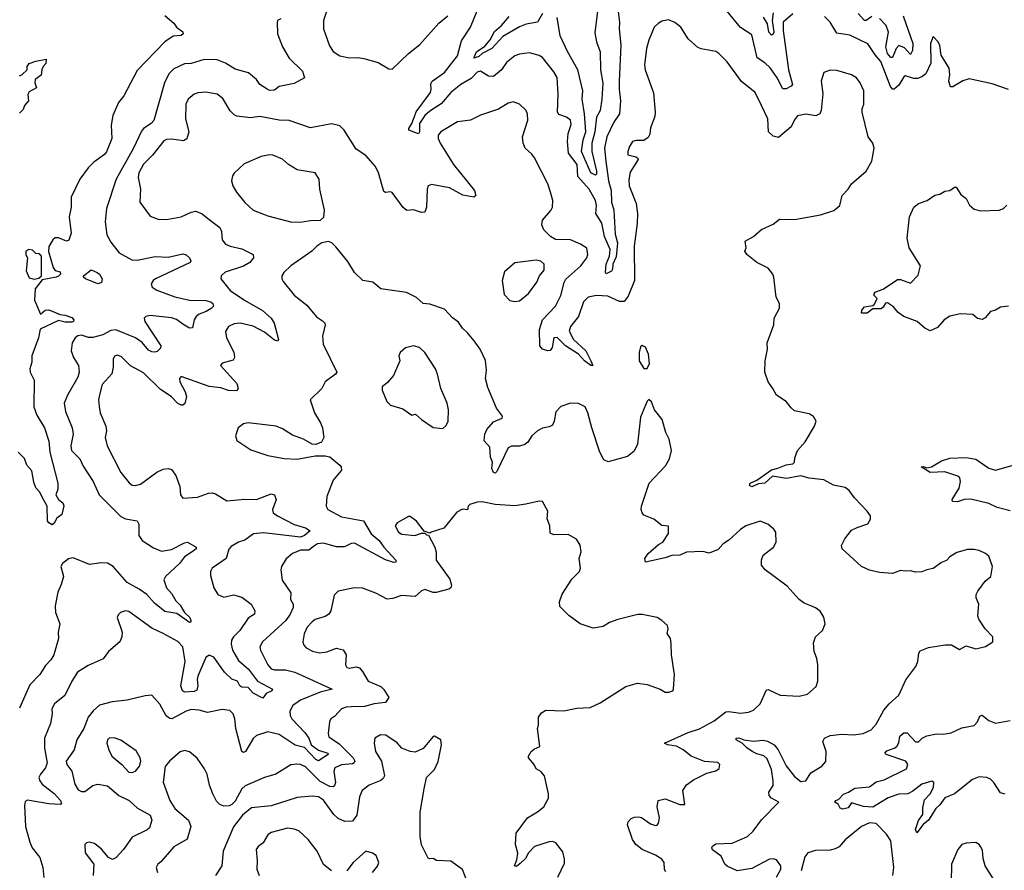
# Model space of a CAD drawing. Extents: x 2087054 to 2277909, y 548907 to 753496.
# Tile 329 of 444: x 2157287 to 2163309, y 704228 to 709431. Entities that reach past the tile are written whole.
import ezdxf

# ---------------------------------------------------------------- set-up
doc = ezdxf.new("R2010")
doc.units = 0

msp = doc.modelspace()

# ---------------------------------------------------------------- linework, layer by layer
at = {"layer": '0CON20XD'}
for points in [[(2159181.1, 709538.9), (2159144.7, 709425.3), (2159145.4, 709375), (2159181.7, 709271.7), (2159205, 709235.5), (2159245, 709210), (2159305, 709196.9), (2159355, 709198.6), (2159392.7, 709192.7), (2159479.5, 709169.5), (2159545, 709130), (2159565, 709127.5)], [(2160945.5, 709495), (2160956.2, 709415), (2160954, 709375), (2160962.8, 709275), (2160953.5, 709055), (2160952.9, 709005), (2160961.8, 708935), (2160956.2, 708855), (2160920, 708805), (2160878.1, 708715), (2160864.7, 708645), (2160872.5, 708565), (2160889, 708445), (2160904.2, 708385), (2160907, 708315), (2160920, 708265), (2160929.1, 708119.1), (2160944.3, 708065), (2160935, 707981.2), (2160914.1, 707935.9), (2160913.8, 707905), (2160906.8, 707893.2), (2160875, 707876), (2160869.4, 707885), (2160874.3, 707935), (2160895.3, 707984.7), (2160898.2, 708025), (2160863.9, 708105), (2160846.6, 708186.6), (2160811.1, 708245), (2160815.9, 708295), (2160808.9, 708325), (2160770.5, 708395), (2160701, 708471), (2160697.1, 708545), (2160643.1, 708615), (2160637.2, 708685), (2160641.5, 708735), (2160659.3, 708790.7), (2160656.7, 708816.7), (2160631.2, 708835), (2160585, 708850), (2160575.6, 708865), (2160580.8, 708975), (2160575, 709076.7), (2160555, 709112), (2160485, 709199.2), (2160465, 709212.5), (2160405, 709228.6), (2160345, 709220.8), (2160315, 709209.2), (2160265, 709168.1), (2160234.5, 709125), (2160185, 709083.8), (2160154.7, 709084.7), (2160105, 709115.7), (2160085, 709109.4), (2160049, 709071), (2159985, 709034.8), (2159924.2, 708985), (2159865, 708916.6), (2159795, 708872.2), (2159764.6, 708845.4), (2159733.4, 708795), (2159733.2, 708745), (2159727, 708733), (2159667.7, 708755), (2159666.6, 708765), (2159686.5, 708795), (2159701.4, 708838.6), (2159712.5, 708867.5), (2159799.6, 708985), (2159804.6, 709005), (2159802.1, 709037.9), (2159809.4, 709055), (2159885, 709107.7), (2159965, 709210.6), (2159988.7, 709301.3), (2160044.5, 709385.5), (2160084.5, 709485)], [(2160485, 709468.8), (2160454.8, 709415.2), (2160385, 709403.5), (2160345, 709387.3), (2160242.9, 709327.1), (2160174.1, 709255), (2160115.6, 709224.4), (2160095, 709204.8), (2160065, 709194.5), (2160081.2, 709235), (2160131.2, 709268.8), (2160165, 709306.7), (2160191.9, 709358.1), (2160234.6, 709395), (2160280.4, 709449.6)], [(2160824.2, 709515), (2160805, 709350), (2160815.4, 709295), (2160837.5, 709235), (2160840, 709125), (2160853.4, 709043.4), (2160848.5, 708945), (2160837.6, 708875), (2160815.2, 708834.8), (2160804.5, 708745), (2160785.5, 708675), (2160786.8, 708625), (2160815.2, 708505), (2160815.9, 708485), (2160809.4, 708480.6), (2160780, 708495), (2160723.1, 708625), (2160732.5, 708695), (2160749.2, 708745), (2160741.7, 708855), (2160727.3, 708945), (2160731.3, 708995), (2160701.4, 709125), (2160636.8, 709236.8), (2160592.8, 709332.8), (2160574.7, 709444.7)], [(2162015, 709466.5), (2161957.1, 709415), (2161956.7, 709365), (2161988.9, 709125), (2162012.9, 709035), (2162005.3, 709024.7), (2161975, 709008.9), (2161955, 709007.1), (2161919.7, 709075), (2161876.2, 709136.2), (2161845, 709166.9), (2161797.8, 709197.8), (2161765, 709338), (2161695, 709383.1), (2161613.1, 709485)], [(2161896.2, 709473.8), (2161889.8, 709425), (2161899.3, 709355), (2161895, 709343.2), (2161885, 709337.2), (2161869.5, 709355), (2161861.3, 709405), (2161837.3, 709447.3)], [(2162499.1, 709450.9), (2162465, 709426.5), (2162455, 709426.5), (2162415, 709469.1)], [(2158175.6, 709455.6), (2158229.7, 709409.7), (2158246.7, 709385), (2158285.9, 709355.9), (2158286.7, 709345), (2158275, 709334.3), (2158225, 709330), (2158174.4, 709295.6), (2158005, 709120.6), (2157924.7, 708965.3), (2157891.1, 708925), (2157856.5, 708845), (2157846.9, 708785), (2157850, 708705), (2157817.7, 708622.3), (2157805, 708605.6), (2157741.3, 708558.7), (2157706, 708524), (2157654.3, 708455), (2157602.5, 708345), (2157602.9, 708285), (2157590, 708225), (2157601.2, 708125), (2157588, 708082), (2157573, 708077), (2157525, 708096), (2157505, 708096), (2157488.8, 708085), (2157465.9, 708044.1), (2157463.6, 708013.6), (2157492.5, 707915), (2157505, 707897.5), (2157535, 707887.5), (2157536.7, 707875), (2157525, 707861.2), (2157510, 707855), (2157425, 707840), (2157380.8, 707785), (2157378, 707715), (2157415, 707630), (2157443.3, 707655), (2157465, 707656.2), (2157535, 707627.5), (2157565, 707624.4), (2157605, 707608.8), (2157618.5, 707595), (2157615.6, 707585), (2157605, 707581.1), (2157565, 707581.2), (2157525, 707590), (2157412.7, 707537.3), (2157402.9, 707485), (2157362.1, 707375), (2157360.5, 707335), (2157348.8, 707295), (2157351.8, 707275), (2157375.5, 707225), (2157372.9, 707062.9), (2157391.7, 707011.7), (2157439.1, 706935), (2157465, 706853.3), (2157470.8, 706785), (2157520.6, 706595), (2157520, 706560), (2157508.8, 706525), (2157523.8, 706495), (2157550.8, 706475), (2157556.6, 706456.6), (2157544.4, 706405), (2157515, 706380.8), (2157498.2, 706351.8), (2157485, 706341.2), (2157465, 706352.9), (2157456.9, 706365), (2157454.2, 706454.2), (2157425, 706510), (2157411.1, 706541.1), (2157385, 706568), (2157372.8, 706602.8), (2157361.2, 706671.2), (2157330, 706705), (2157315.9, 706745.9), (2157278, 706785)], [(2158884.3, 709435.7), (2158864.1, 709425.9), (2158861.2, 709415), (2158862.9, 709345), (2158894, 709265), (2158936.2, 709195), (2159016.2, 709115), (2159030, 709075), (2158965, 709040), (2158875, 709022), (2158845, 708999.2), (2158815, 708998.1), (2158800.8, 709005), (2158755.8, 709035), (2158735.7, 709065), (2158686.6, 709106.6), (2158605, 709129.1), (2158545, 709164.5), (2158495, 709184.5), (2158415, 709186.7), (2158335, 709163.8), (2158295, 709160.4), (2158228.9, 709131.1), (2158200.3, 709099.7), (2158172.7, 709045), (2158107.1, 708815), (2158091.4, 708795), (2158045, 708765.5), (2158031.3, 708748.7), (2157983.8, 708645), (2157877.9, 708455), (2157818.5, 708275), (2157810.4, 708195), (2157820, 708115), (2157845, 708069.2), (2157895, 708005.6), (2157972.1, 707962.1), (2158005, 707960.5), (2158115, 707982), (2158195, 707978.6), (2158285, 707998.1), (2158305, 707992.5), (2158325, 707974), (2158334.2, 707955), (2158329.2, 707945), (2158116.9, 707845), (2158103.1, 707835), (2158092.1, 707815), (2158097.8, 707795), (2158125, 707776.2), (2158235, 707735.3), (2158325, 707714.2), (2158425, 707712.5), (2158456, 707705), (2158469.4, 707695), (2158472.3, 707677.7), (2158458.8, 707665), (2158427.1, 707645), (2158385, 707630.4), (2158365.7, 707614.3), (2158354.7, 707595), (2158344.6, 707545.4), (2158325, 707544), (2158285, 707569.2), (2158246.8, 707596.8), (2158215, 707607.2), (2158085, 707620.7), (2158058.8, 707615), (2158047.5, 707605), (2158052.9, 707585), (2158150, 707435), (2158148.3, 707421.7), (2158128.3, 707401.7), (2158113.8, 707396.2), (2158095, 707398.1), (2158075, 707410), (2158035.6, 707455.6), (2157995, 707484.2), (2157875, 707532.9), (2157845, 707530.5), (2157795, 707503.7), (2157735, 707487.4), (2157707.6, 707487.6), (2157665, 707500.8), (2157642.9, 707497.1), (2157625.4, 707485), (2157608.2, 707455), (2157601.1, 707405), (2157615.5, 707365), (2157646.5, 707315), (2157650.9, 707275), (2157641.8, 707245), (2157578.9, 707135), (2157559.4, 707085), (2157566.9, 707035), (2157608.1, 706935), (2157614.3, 706895.7), (2157599.4, 706825), (2157604.4, 706795), (2157654.4, 706745), (2157675, 706700), (2157736.5, 706606.5), (2157772.5, 706525), (2157905, 706391.8), (2157935, 706378.2), (2158005.8, 706365), (2158015.5, 706345), (2158016.4, 706275), (2158035.6, 706245), (2158105, 706200), (2158155, 706180), (2158215, 706189.6), (2158295, 706231.4), (2158314.4, 706235.6), (2158367.1, 706205), (2158365.7, 706195), (2158341.9, 706175), (2158294.2, 706145.8), (2158264.4, 706105), (2158178, 706025), (2158169.2, 706005), (2158184.4, 705955), (2158218.1, 705918.1), (2158242.5, 705875), (2158269.4, 705849.4), (2158283.3, 705825), (2158294.5, 705804.5), (2158327.5, 705775), (2158334.2, 705755), (2158333.6, 705746.4), (2158325.7, 705744.3), (2158247.7, 705797.7), (2158175, 705810.8), (2158111.7, 705861.7), (2158064.4, 705914.4), (2158018, 705948), (2157945, 705988.4), (2157858.6, 706085), (2157825, 706105.6), (2157785, 706108.9), (2157715, 706097.3), (2157615, 706138.1), (2157586.4, 706133.6), (2157548.9, 706105), (2157538.2, 706085), (2157554.5, 706025.5), (2157541.4, 705975), (2157520.6, 705929.4), (2157504.6, 705845), (2157506.2, 705805), (2157531.8, 705735), (2157521.9, 705685), (2157524.4, 705645), (2157496.2, 705545), (2157477.7, 705515), (2157445, 705480), (2157409.4, 705425), (2157348.7, 705361.3), (2157285, 705220)], [(2161916.2, 704185), (2161941.6, 704235), (2161942.5, 704255), (2161915, 704290.9), (2161895, 704297.5), (2161874, 704296), (2161765, 704239.2), (2161675, 704224.5), (2161615, 704252.3), (2161600, 704265), (2161576.5, 704315), (2161525, 704353.3), (2161520.4, 704365), (2161524.8, 704375.2), (2161545, 704388.8), (2161645, 704393.8), (2161737.5, 704435), (2161773.7, 704466.3), (2161825, 704536), (2161930, 704645), (2161885, 704668.8), (2161870, 704685), (2161869.2, 704705), (2161894.5, 704745.5), (2161896.1, 704775), (2161884.7, 704845), (2161858.8, 704908.8), (2161837.7, 704927.7), (2161795, 704939.8), (2161767.6, 704955), (2161735, 704975.8), (2161705.5, 705005.5), (2161670, 705025), (2161670, 705035), (2161685, 705037.5), (2161715.4, 705025.4), (2161775, 705016.9), (2161834, 705024), (2161861.7, 705018.3), (2161900.9, 704995), (2161926.8, 704965), (2161975, 704866.5), (2162025, 704802.1), (2162065, 704771.1), (2162094.4, 704775.6), (2162125.3, 704824.7), (2162194, 704865), (2162217.6, 704892.4), (2162219.4, 704955), (2162200, 705015), (2162208.8, 705035), (2162245, 705052.2), (2162315, 705060), (2162386.6, 705056.6), (2162445, 705064.7), (2162495, 705087.3), (2162525, 705121.9), (2162572.8, 705207.2), (2162604.8, 705245.2), (2162665, 705298.8), (2162706.8, 705393.2), (2162768.8, 705475), (2162780, 705505), (2162786.2, 705555), (2162795, 705570), (2162845, 705590.8), (2162947.5, 705607.5), (2162985.8, 705605.8), (2163035, 705577.5), (2163075, 705600), (2163135, 705583.3), (2163195, 705597.5), (2163240, 705625), (2163240, 705655), (2163192.5, 705705), (2163153, 705763), (2163147.5, 705785), (2163152.5, 705855), (2163137.5, 705895), (2163137.5, 705915), (2163146.7, 705935), (2163193, 705997), (2163226.2, 706025), (2163236.2, 706085), (2163215, 706150), (2163195, 706166.2), (2163156.4, 706183.6), (2163125, 706190.8), (2163085, 706190), (2163018.3, 706171.7), (2162976.7, 706145), (2162955, 706123.3), (2162925, 706110), (2162875, 706073.3), (2162835, 706066.2), (2162805, 706053.3), (2162765, 706051.2), (2162735, 706060), (2162705, 706056.7), (2162675, 706062.5), (2162625, 706044), (2162545, 706050), (2162485, 706063.8), (2162435, 706086.7), (2162318, 706195), (2162314.3, 706215), (2162334.6, 706255.4), (2162375, 706308.8), (2162410, 706325), (2162473.9, 706346.1), (2162490, 706375), (2162490, 706395), (2162470, 706425), (2162392.5, 706505), (2162360.3, 706550.3), (2162335, 706569.2), (2162265, 706584.4), (2162205.5, 706615.5), (2162115, 706626.5), (2162065, 706639.6), (2161976.2, 706623.8), (2161890.8, 706639.2), (2161845, 706595.9), (2161805, 706591.5), (2161765, 706573.5), (2161750.9, 706580.9), (2161755, 706595.4), (2161796.1, 706613.9), (2161885, 706676.5), (2161925, 706686.5), (2161975, 706708.6), (2162016.2, 706715), (2162026.2, 706725), (2162028.3, 706751.7), (2162043.3, 706795), (2162090.7, 706849.3), (2162147.5, 706945), (2162157.5, 706975), (2162143, 707003), (2162115, 707020), (2162025, 707038.8), (2162005, 707056.7), (2161975, 707096), (2161915, 707133.8), (2161894, 707175), (2161864.2, 707215), (2161844.4, 707274.4), (2161847.5, 707345), (2161860, 707415), (2161858.8, 707455), (2161900, 707565), (2161900.8, 707605), (2161933.6, 707666.4), (2161933.3, 707695), (2161913.9, 707733.9), (2161900, 707855), (2161893.3, 707875), (2161865, 707910), (2161795.9, 707945.9), (2161733.6, 707993.6), (2161722.5, 708015), (2161730, 708035), (2161724, 708076), (2161775.8, 708104.2), (2161825, 708147.5), (2161895, 708180), (2161935, 708210), (2162025, 708208.8), (2162185, 708238), (2162266.1, 708263.9), (2162303.3, 708295), (2162316.7, 708355), (2162355, 708393.3), (2162375, 708426.2), (2162464, 708505), (2162498, 708565), (2162512.5, 708645), (2162505.7, 708675.7), (2162476, 708715), (2162438.8, 708865), (2162438.8, 708885), (2162450, 708915), (2162449.2, 708995), (2162426.9, 709045), (2162405, 709074.2), (2162375, 709092.9), (2162285, 709119.4), (2162245, 709122.9), (2162205, 709108.8), (2162189.2, 709055), (2162198.3, 708978.3), (2162188.6, 708875), (2162180, 708855), (2162156.4, 708843.6), (2162095, 708853.1), (2162045, 708842.5), (2162025, 708818), (2162005.3, 708774.7), (2161928.9, 708711.1), (2161895, 708718.2), (2161867.7, 708745), (2161863.2, 708825), (2161825, 708906.9), (2161785, 708985.7), (2161702.3, 709052.3), (2161615, 709174), (2161563.3, 709225), (2161545, 709236.2), (2161455, 709252), (2161435, 709261.2), (2161375, 709314), (2161331.4, 709385), (2161294.6, 709414.6), (2161255, 709429.5), (2161215, 709421.1), (2161191.5, 709408.5), (2161168.6, 709385), (2161134.4, 709305), (2161120.6, 709255), (2161109.2, 709155), (2161112.5, 709125), (2161162.7, 708982.7), (2161174.5, 708865), (2161172, 708838), (2161145, 708770), (2161140.3, 708729.7), (2161130.3, 708709.7), (2161105, 708692), (2161057.7, 708692.3), (2161035, 708686), (2161016, 708655), (2161006, 708624), (2161007.5, 708605), (2161055, 708591.2), (2161065.7, 708585.7), (2161070, 708575), (2161021.5, 708498.5), (2161011.9, 708451.9), (2161015.4, 708415.4), (2161057, 708307), (2161065.4, 708245), (2161064.5, 708185), (2161045.5, 708045), (2161048.2, 707835), (2161009.4, 707740.6), (2160983.7, 707706.3), (2160955, 707707.3), (2160885, 707740.4), (2160815, 707742.7), (2160765, 707732.7), (2160735, 707704.5), (2160705.2, 707614.8), (2160655.3, 707555), (2160647.8, 707525), (2160675, 707473.8), (2160750.2, 707405), (2160780.4, 707345), (2160793.3, 707315), (2160780, 707315), (2160740.9, 707345), (2160705.1, 707385.1), (2160625, 707435.2), (2160575, 707486.9), (2160555, 707484.2), (2160544.7, 707425), (2160532.3, 707407.7), (2160515, 707405.6), (2160485, 707414.4), (2160468.8, 707435), (2160466.6, 707535), (2160485.6, 707594.4), (2160565, 707677.8), (2160595.9, 707744.1), (2160616.7, 707823.3), (2160627.4, 707842.6), (2160719.4, 707925), (2160755.7, 707975), (2160762.5, 707995), (2160755, 708032.5), (2160717, 708057), (2160655, 708084.2), (2160565, 708086.5), (2160533.6, 708103.6), (2160491.9, 708145), (2160480.6, 708175), (2160485.6, 708205), (2160535.5, 708264.5), (2160545.8, 708285), (2160547.1, 708325), (2160534.2, 708375.8), (2160516.3, 708426.3), (2160435, 708586), (2160419.1, 708609.1), (2160379.4, 708645), (2160365.6, 708675), (2160363.3, 708715), (2160394, 708816), (2160392.9, 708852.9), (2160385.4, 708875), (2160345, 708914.5), (2160305, 708928.1), (2160275, 708920), (2160215, 708882.9), (2160105, 708845.8), (2160045, 708816.2), (2159965, 708805.7), (2159863.8, 708745), (2159845.8, 708725), (2159846.5, 708705), (2159858.7, 708675), (2159940.9, 708545), (2160068, 708385), (2160076.2, 708355), (2160065, 708346.2), (2159997.7, 708357.7), (2159915, 708402.2), (2159805, 708423.3), (2159786.1, 708413.9), (2159779.2, 708395), (2159775.5, 708284.5), (2159765.6, 708254.4), (2159745, 708252), (2159695, 708268), (2159655, 708263.8), (2159632.7, 708282.7), (2159565, 708373.8), (2159555, 708378.8), (2159525, 708374), (2159515, 708380), (2159482.2, 708495), (2159463.2, 708533.2), (2159405, 708600.8), (2159345, 708638), (2159272.2, 708755), (2159245, 708781.9), (2159195, 708794.5), (2159065, 708768.5), (2158935, 708814.4), (2158875, 708815.5), (2158755, 708839.4), (2158699.1, 708830.9)], [(2159565, 709127.5), (2159664.3, 709225), (2159735, 709278.2), (2159851.2, 709408.8), (2159905, 709454.5)], [(2163334.5, 709004.5), (2163235, 709038.6), (2163095, 709069.2), (2163055, 709057.1), (2162995, 709020.8), (2162980.8, 709020.8), (2162970, 709055), (2162976.5, 709095), (2162971.9, 709135), (2162923.4, 709213.4), (2162915, 709272.5), (2162905, 709296.2), (2162875, 709327.5), (2162856.9, 709285), (2162859.5, 709165), (2162829.4, 709100.6), (2162805, 709080.4), (2162778.9, 709071.1), (2162755, 709072), (2162705, 709087.5), (2162695, 709080.6), (2162665, 709030.9), (2162635, 709006.7), (2162625, 709005.7), (2162612.3, 709022.3), (2162554.3, 709175), (2162518.5, 709215), (2162473.8, 709283.8), (2162365, 709335.6), (2162285, 709348.6), (2162244.2, 709415), (2162209.5, 709449.5)], [(2162691, 709455), (2162750.2, 709285), (2162748.5, 709241.5), (2162735, 709218.1), (2162698.6, 709258.6), (2162665, 709273.1), (2162647.7, 709255), (2162625, 709199.1), (2162615, 709200.4), (2162595.2, 709225), (2162584.4, 709264.4), (2162601.2, 709355), (2162586.6, 709395), (2162545, 709438)], [(2157285, 709086.7), (2157302.5, 709095), (2157332.5, 709125), (2157332.5, 709145), (2157345, 709162.5), (2157385, 709177.5), (2157450, 709190), (2157447, 709163), (2157430, 709145), (2157423, 709127), (2157418.3, 709091.7), (2157382.5, 709065), (2157380, 709045), (2157390, 709015), (2157345, 708990), (2157337, 708973), (2157340, 708935), (2157316.7, 708905), (2157308.3, 708881.7), (2157285, 708860)], [(2158699.1, 708830.9), (2158615, 708840.8), (2158598.3, 708848.3), (2158573.7, 708873.7), (2158529.7, 708949.7), (2158494.7, 708974.7), (2158425, 708987.3), (2158376.7, 708983.3), (2158355, 708975.5), (2158316.7, 708945), (2158303.1, 708915), (2158302.1, 708825), (2158321.5, 708745), (2158308.9, 708701.1), (2158289.7, 708690.3), (2158215, 708700.8), (2158185, 708698.2), (2158169.4, 708690.6), (2158098.7, 708601.3), (2158045, 708546.1), (2158015.8, 708495), (2158012.4, 708465), (2158025.5, 708395), (2158021.9, 708315), (2158085, 708228), (2158135, 708210.8), (2158185, 708209.2), (2158275, 708225.8), (2158336.3, 708253.7), (2158365, 708259.4), (2158403.7, 708243.7), (2158445, 708208.6), (2158510.2, 708160.2), (2158520.5, 708135), (2158525.8, 708085), (2158545, 708058.6), (2158574.7, 708044.7), (2158645, 708029.6), (2158715.8, 707995), (2158717.8, 707975), (2158694.4, 707945), (2158655, 707923.2), (2158544.5, 707885.5), (2158520, 707865), (2158517.5, 707845), (2158574.7, 707774.7), (2158661.4, 707715), (2158771.7, 707651.7), (2158824.8, 707604.8), (2158844.3, 707574.3), (2158870, 707475), (2158866.5, 707463.5), (2158845, 707470.8), (2158785, 707519.4), (2158714.5, 707555.5), (2158635, 707573.9), (2158598.8, 707571.2), (2158564.2, 707555), (2158545.6, 707524.4), (2158552.9, 707485), (2158596.6, 707396.6), (2158601.1, 707365), (2158592.2, 707347.8), (2158525, 707328.8), (2158516.2, 707315), (2158614.4, 707205), (2158624, 707175), (2158615, 707160.8), (2158565, 707162.8), (2158518, 707178), (2158445, 707186.9), (2158275, 707247.3), (2158263.6, 707235), (2158266.2, 707215), (2158300, 707155), (2158307.3, 707125), (2158297.4, 707082.6), (2158285, 707072), (2158275, 707072.5), (2158255, 707082.9), (2158214.4, 707125), (2158148.5, 707168.5), (2158045, 707270.6), (2157965, 707312.5), (2157909.4, 707369.4), (2157885, 707379.4), (2157867.9, 707372.1), (2157859.2, 707355), (2157859.4, 707305), (2157850.8, 707265), (2157791.2, 707198.8), (2157774.7, 707135.3), (2157769.2, 707105), (2157772.3, 707065), (2157780, 707025), (2157814.6, 706945), (2157817.1, 706915), (2157810.5, 706875), (2157823.1, 706825), (2157905, 706661.9), (2157957.3, 706597.3), (2157975, 706584.4), (2157995, 706581.5), (2158025, 706589.6), (2158125, 706663.6), (2158165, 706681.1), (2158195.7, 706685.7), (2158215, 706678.8), (2158242.4, 706642.4), (2158267.1, 706575), (2158270, 706525), (2158285, 706503.8), (2158375, 706510), (2158442.5, 706535), (2158465, 706537.5), (2158485, 706531.4), (2158555, 706486.9), (2158665, 706497.1), (2158735, 706496.2), (2158825, 706530.6), (2158846, 706525), (2158855.7, 706494.3), (2158834.2, 706435), (2158838, 706415), (2158864.2, 706395), (2158965, 706342.3), (2159035, 706321.7), (2159064, 706305), (2159030, 706275), (2159005, 706266), (2158777.4, 706292.6), (2158718, 706285), (2158665, 706247.1), (2158625, 706234.6), (2158581.3, 706208.7), (2158567.2, 706192.8), (2158550.8, 706135), (2158464, 706075), (2158454, 706055), (2158455, 706030), (2158474, 705955), (2158498.8, 705915), (2158535, 705899.2), (2158595, 705912.5), (2158645, 705898.6), (2158702.5, 705855), (2158725.8, 705815), (2158723.8, 705795), (2158685, 705770), (2158634.4, 705695), (2158594.2, 705655.8), (2158583.4, 705635), (2158580.1, 705610.1), (2158589.4, 705575), (2158625, 705511.2), (2158687.3, 705457.3), (2158740.9, 705385), (2158833.3, 705335), (2158830, 705325), (2158795, 705310), (2158775, 705280), (2158715, 705310.5), (2158685, 705345.6), (2158645, 705347.1), (2158634.4, 705355), (2158620, 705385), (2158585, 705396.1), (2158540, 705440), (2158475, 705530.4), (2158445, 705544.6), (2158425, 705530), (2158375.8, 705415), (2158371.9, 705395), (2158376.3, 705355), (2158369.7, 705330.3), (2158355, 705320.6), (2158295, 705317.6), (2158282.7, 705325), (2158272.1, 705355), (2158299.4, 705505), (2158284.4, 705594.4), (2158255, 705627.5), (2158165, 705676.9), (2158095, 705709.4), (2157955, 705811.4), (2157935, 705815.6), (2157904.5, 705805.5), (2157889.5, 705790.5), (2157884, 705775), (2157914.1, 705684.1), (2157912, 705655), (2157898.8, 705625), (2157831.2, 705565), (2157797.9, 705522.1), (2157705, 705480.6), (2157641.1, 705438.9), (2157606, 705384), (2157563.2, 705296.8), (2157499.2, 705245), (2157484.2, 705215), (2157485.6, 705185), (2157475.6, 705125), (2157438.9, 705035), (2157438.2, 704975), (2157455.9, 704884.1), (2157445.5, 704855), (2157413.7, 704816.3), (2157404.4, 704795), (2157409.4, 704775), (2157424.4, 704755), (2157497.7, 704697.7), (2157536, 704655), (2157542.5, 704635), (2157535, 704630), (2157465, 704634), (2157335, 704656.9), (2157320.9, 704649.1), (2157315.6, 704625), (2157323.3, 704495), (2157348.8, 704398.8), (2157363.6, 704365), (2157410, 704305), (2157428.4, 704245), (2157434.1, 704184.1)], [(2158951.7, 708191.7), (2159015, 708194), (2159065, 708203.3), (2159126.4, 708203.6), (2159147, 708223), (2159151.2, 708265), (2159122.5, 708395), (2159119.2, 708455), (2159095, 708493.8), (2158985, 708511.9), (2158932, 708545), (2158895, 708577.5), (2158835, 708601.9), (2158815, 708603.3), (2158765, 708593.1), (2158660.9, 708549.1), (2158598.3, 708491.7), (2158588, 708475), (2158582.5, 708445), (2158590, 708415), (2158614, 708375), (2158663.6, 708313.6), (2158715, 708266), (2158805, 708230.8), (2158951.7, 708191.7)], [(2163335, 707677.5), (2163285, 707672.5), (2163255.9, 707654.1), (2163223.9, 707646.1), (2163193, 707607), (2163173.6, 707596.4), (2163145, 707604), (2163116.7, 707626.7), (2163041.7, 707631.7), (2162975, 707616.4), (2162941.5, 707595), (2162901.4, 707548.6), (2162855, 707528), (2162823.8, 707543.8), (2162776, 707585), (2162694.3, 707614.3), (2162660, 707640), (2162630.8, 707675), (2162595, 707699.4), (2162582.8, 707697.2), (2162568.2, 707671.8), (2162555, 707662.2), (2162505, 707661.2), (2162471.2, 707635), (2162436.1, 707636.1), (2162438.6, 707655), (2162455, 707674.3), (2162505, 707682.5), (2162515, 707690), (2162532.5, 707725), (2162511.2, 707745), (2162516.7, 707765), (2162568.3, 707781.7), (2162655, 707842), (2162675, 707842.5), (2162735, 707820), (2162782, 707868), (2162796, 707925), (2162728, 708035), (2162715.7, 708095), (2162728.8, 708225), (2162755.9, 708284.1), (2162785, 708306.7), (2162837.5, 708325), (2162885, 708356.7), (2162915, 708363.8), (2162945, 708382), (2162975, 708386), (2163005, 708406.7), (2163015, 708406.7), (2163042.3, 708362.3), (2163075, 708337.5), (2163095.9, 708295.9), (2163125, 708271.4), (2163165, 708261.9), (2163277.5, 708265), (2163305, 708276), (2163325, 708296.7)], [(2161238.9, 704218.9), (2161231.8, 704231.8), (2161228, 704275), (2161214.5, 704295), (2161175, 704319.7), (2161094.8, 704354.8), (2161054.6, 704385), (2161036.1, 704415), (2161004.4, 704505), (2161009.2, 704525), (2161026.5, 704543.5), (2161047.3, 704552.7), (2161074.6, 704554.6), (2161091.1, 704551.1), (2161145, 704512.5), (2161175, 704501.2), (2161185, 704503.3), (2161194.1, 704515.9), (2161201.2, 704548.8), (2161186.2, 704615), (2161192.5, 704655), (2161235, 704664), (2161325, 704630), (2161355, 704630), (2161343.8, 704715), (2161365, 704750), (2161408.9, 704781.1), (2161489.1, 704820.9), (2161545, 704836.2), (2161565, 704850), (2161570, 704875), (2161557.3, 704887.3), (2161475, 704893.8), (2161393.3, 704925), (2161345, 704964.5), (2161305, 704987.8), (2161250, 704995), (2161230, 705005), (2161375, 705070), (2161445, 705093.1), (2161535, 705141.9), (2161605, 705196.9), (2161625, 705199.4), (2161695, 705188.6), (2161744.3, 705195.7), (2161775, 705207.5), (2161816.2, 705245), (2161855, 705332.5), (2161865, 705333.3), (2161939.1, 705299.1), (2162055, 705292.5), (2162105, 705304), (2162158.8, 705351.2), (2162168, 705385), (2162168, 705485), (2162162.3, 705522.3), (2162146.2, 705565), (2162141.7, 705618.3), (2162153.9, 705656.1), (2162197.5, 705695), (2162213.8, 705735), (2162205.8, 705775.8), (2162183, 705813), (2162155, 705834), (2162125.6, 705845.6), (2162085, 705862), (2162054.5, 705884.5), (2161982, 705965), (2161846.7, 706065), (2161823.3, 706095), (2161823.9, 706126.1), (2161833.3, 706155), (2161896.7, 706205), (2161913.8, 706235), (2161911.2, 706295), (2161900, 706315), (2161862.5, 706345), (2161815, 706363.3), (2161727.5, 706335), (2161695, 706313.3), (2161625, 706246.7), (2161590, 706225), (2161559.3, 706190.7), (2161505, 706167.5), (2161465, 706177.5), (2161365, 706173.3), (2161324, 706156), (2161275, 706152.5), (2161235, 706138), (2161115, 706113.3), (2161110, 706135), (2161130, 706165), (2161195, 706220), (2161221.2, 706235), (2161255, 706287.5), (2161255, 706332.5), (2161215, 706336.7), (2161166.1, 706376.1), (2161105, 706400), (2161093.3, 706415), (2161088.8, 706435), (2161090, 706455), (2161136.7, 706595), (2161237.3, 706702.7), (2161261.2, 706745), (2161273.6, 706796.4), (2161260, 706865), (2161240, 706905), (2161216.2, 706985), (2161170, 707045), (2161152.3, 707092.3), (2161135, 707107.5), (2161125, 707097.5), (2161085, 707000), (2161065.7, 706835), (2161045, 706791.2), (2161005, 706758), (2160886.4, 706726.4), (2160859.2, 706739.2), (2160835.7, 706785.7), (2160785.5, 706935), (2160762.9, 707025), (2160745, 707062), (2160705, 707082.5), (2160655, 707085.6), (2160596.2, 707065), (2160567, 707033), (2160556.7, 706975), (2160545, 706950.8), (2160525, 706939.4), (2160485, 706931.9), (2160454.2, 706915), (2160419.2, 706885), (2160394.4, 706845.6), (2160377.5, 706832.5), (2160345, 706821.8), (2160295, 706821.5), (2160275, 706812.2), (2160205, 706668.1), (2160195, 706657.5), (2160185, 706661.2), (2160174.8, 706684.8), (2160177.9, 706725), (2160166.9, 706755), (2160162.1, 706815), (2160128.1, 706855), (2160132.5, 706895), (2160144.3, 706925), (2160185, 706970), (2160237, 706993), (2160240, 707005), (2160204.1, 707054.1), (2160150.3, 707180.3), (2160136.2, 707235), (2160142, 707285), (2160135.9, 707345.9), (2160103.3, 707415), (2160065.8, 707465.8), (2160025.9, 707515.9), (2159995, 707543.3), (2159971.4, 707581.4), (2159935, 707606.2), (2159885, 707659.2), (2159795, 707690), (2159755, 707694), (2159715, 707730.8), (2159652.1, 707762.1), (2159495, 707783.8), (2159446.7, 707825), (2159385.6, 707835.6), (2159335.7, 707885), (2159295, 707952), (2159221.2, 708041.2), (2159196.1, 708066.1), (2159175, 708073.3), (2159135, 708066.2), (2159105, 708046), (2159074, 708015), (2158945, 707925.8), (2158902, 707885), (2158891.2, 707865), (2158891.2, 707845), (2158898.8, 707828.8), (2158965.4, 707745.4), (2159044.2, 707685), (2159102.8, 707612.8), (2159139.1, 707589.1), (2159154.2, 707575), (2159155.6, 707565), (2159138.6, 707495), (2159144, 707445), (2159226.2, 707275), (2159218.3, 707261.7), (2159155.8, 707215), (2159135, 707174), (2159063.3, 707105), (2159090, 707025), (2159127.5, 706965), (2159138.8, 706935), (2159147.5, 706875), (2159133, 706847), (2159098.3, 706831.7), (2159075, 706833.3), (2159023.3, 706865), (2158955, 706889.2), (2158895, 706928.6), (2158855, 706944.2), (2158685, 706964), (2158655, 706958.8), (2158623.3, 706935), (2158606.7, 706885), (2158616.1, 706856.1), (2158700.5, 706800.5), (2158805, 706764), (2158905, 706747.5), (2158985, 706743.1), (2159093.9, 706763.9), (2159155, 706762), (2159185, 706756), (2159245.7, 706705.7), (2159253.8, 706695), (2159256, 706675), (2159204, 706615), (2159165.8, 706514.2), (2159161.2, 706455), (2159171.2, 706435), (2159255, 706389.2), (2159389.4, 706365), (2159435.9, 706285), (2159485, 706244.7), (2159513.8, 706203.8), (2159588.2, 706125), (2159588.1, 706111.9), (2159575, 706110), (2159525, 706125.9), (2159335, 706229.1), (2159315, 706227.1), (2159273.5, 706206.5), (2159225, 706206.9), (2159145, 706229.1), (2159108.8, 706225), (2159085, 706209.2), (2159055, 706186.4), (2159003.7, 706186.3), (2158955, 706165.8), (2158917.2, 706132.8), (2158888, 706085), (2158884, 706065), (2158891.7, 706001.7), (2158945.4, 705925.4), (2158943.5, 705885), (2158959.4, 705855), (2158959.1, 705835), (2158942.3, 705795), (2158914, 705756), (2158772.9, 705625), (2158755.6, 705595), (2158759.4, 705575), (2158805, 705484), (2158825, 705460), (2158845, 705453.9), (2158913.6, 705453.6), (2158969.5, 705439.5), (2159198.8, 705335), (2159125, 705318.2), (2159005, 705268.1), (2158957.9, 705235), (2158940.3, 705200.3), (2158942, 705175), (2158951.6, 705155), (2159031.3, 705071.3), (2159054.8, 705035), (2159070.6, 704995), (2159115, 704961.9), (2159171.9, 704945), (2159172.9, 704935), (2159115, 704898.1), (2159098.8, 704905), (2159028.9, 704978.9), (2158972.5, 704992.5), (2158875, 705058.5), (2158805, 705075.6), (2158735, 705052), (2158715, 705034), (2158667.5, 704955), (2158655, 704948.8), (2158645, 704953.3), (2158609.7, 705095), (2158602.5, 705155), (2158591.8, 705185), (2158573.3, 705205), (2158525, 705210.4), (2158435, 705191.9), (2158385, 705206.6), (2158335, 705212), (2158305, 705202), (2158217.5, 705155), (2158205, 705155.6), (2158182.6, 705172.6), (2158145, 705244), (2158095, 705298), (2158055, 705295.6), (2157945, 705267.5), (2157852.4, 705257.6), (2157775, 705236.9), (2157737.2, 705202.8), (2157706, 705164), (2157680.4, 705095), (2157637.3, 705025), (2157620.6, 704965), (2157571.5, 704895), (2157575.6, 704875), (2157605.6, 704835), (2157624.1, 704755), (2157645, 704719.6), (2157665, 704709.7), (2157685, 704710.3), (2157735, 704746.2), (2157764.5, 704754.5), (2157824, 704745), (2157894, 704685), (2157956.2, 704655), (2158007.8, 704607.8), (2158084.2, 704565), (2158095.6, 704535), (2158081.7, 704488.3), (2158066, 704475), (2157975, 704430.6), (2157921.4, 704355), (2157875, 704304.2), (2157855.5, 704294.5), (2157830.8, 704305), (2157787.6, 704357.6), (2157745, 704390.8), (2157711.2, 704398.8), (2157695, 704396.2), (2157686.2, 704385), (2157686.9, 704335), (2157740, 704265), (2157737.5, 704195)], [(2157375, 707843.3), (2157405, 707850), (2157420, 707865), (2157420, 707985), (2157408.3, 707998.3), (2157385, 708000), (2157365, 708020), (2157343.9, 708026.1), (2157324.4, 708015), (2157325, 707992.5), (2157334, 707975), (2157327.1, 707895), (2157345, 707852), (2157375, 707843.3)], [(2160315, 707706), (2160345, 707710.8), (2160400, 707755), (2160449.5, 707825), (2160466.8, 707863.2), (2160495, 707898), (2160495.5, 707935), (2160475, 707954.5), (2160445, 707959.2), (2160315.5, 707944.5), (2160252.1, 707887.9), (2160237.1, 707835), (2160250.7, 707750.7), (2160285, 707714), (2160315, 707706)], [(2157765, 707814.2), (2157690, 707845), (2157676.7, 707855), (2157677.5, 707865), (2157725, 707900), (2157761.2, 707885), (2157775.8, 707875), (2157790.8, 707845), (2157786.9, 707823.1), (2157765, 707814.2)], [(2159875, 706930), (2159895, 706947.5), (2159908, 706975), (2159909.2, 707045), (2159902, 707085), (2159862.9, 707175), (2159843.4, 707263.4), (2159830, 707295), (2159766, 707395), (2159733.3, 707425), (2159695, 707435.7), (2159647, 707423), (2159613.3, 707395), (2159606.7, 707375), (2159611.2, 707345), (2159572.5, 707255), (2159537.7, 707212.3), (2159503.3, 707185), (2159503.6, 707163.6), (2159533.3, 707095), (2159555, 707073.8), (2159629.5, 707049.5), (2159685, 707012.5), (2159707, 707017), (2159744.2, 706984.2), (2159815, 706936.7), (2159875, 706930)], [(2161125, 707297.5), (2161138.3, 707328.3), (2161133.8, 707385), (2161115, 707427.5), (2161095, 707437.5), (2161085, 707430), (2161076.2, 707395), (2161076.2, 707345), (2161105, 707297.5), (2161125, 707297.5)], [(2163345, 706427.5), (2163265, 706446.7), (2163215, 706470.5), (2163105, 706497.9), (2163064.6, 706495.4), (2163022.4, 706482.4), (2162993, 706483), (2162990, 706495), (2163032.9, 706565), (2163042, 706605), (2163037.7, 706627.7), (2163025, 706638), (2162945, 706665.6), (2162855, 706660.8), (2162800, 706695), (2162815, 706698), (2162835, 706690), (2162863.5, 706696.5), (2162925, 706731.9), (2162975, 706748.1), (2163075, 706752.2), (2163135, 706743.3), (2163215, 706687.1), (2163255, 706676), (2163415, 706719.4)], [(2160578.8, 704185), (2160618.3, 704271.7), (2160619.5, 704295), (2160609.8, 704339.8), (2160566.2, 704395), (2160545, 704403.8), (2160525, 704402.5), (2160435, 704372.5), (2160398.1, 704335), (2160379.8, 704300.2), (2160348.3, 704268.3), (2160325, 704251.2), (2160313.8, 704255), (2160327.6, 704292.4), (2160333.4, 704333.4), (2160320, 704385), (2160324.4, 704455), (2160392.1, 704547.9), (2160455, 704584.5), (2160492, 704615), (2160520.7, 704669.3), (2160521.2, 704695), (2160496.7, 704805), (2160475, 704832.5), (2160445, 704847.5), (2160433.3, 704875), (2160398.8, 704915), (2160398.8, 704925), (2160416.2, 704955), (2160435, 704971.2), (2160467.5, 704985), (2160453.3, 705095), (2160460, 705115), (2160461.2, 705165), (2160478.3, 705191.7), (2160505, 705206.7), (2160615, 705204), (2160695, 705220), (2160777, 705223), (2160838.3, 705251.7), (2160995, 705352.5), (2161065, 705373.3), (2161125, 705364), (2161205, 705336), (2161235, 705317.5), (2161257.7, 705317.7), (2161282.5, 705325), (2161286.7, 705335), (2161291.2, 705425), (2161273.6, 705546.4), (2161272.5, 705615), (2161266.7, 705645), (2161246.4, 705676.4), (2161253.3, 705705), (2161250, 705725), (2161215, 705756.2), (2161185, 705773.8), (2161095, 705792.9), (2161067, 705793), (2160945, 705761.4), (2160895, 705742.9), (2160855, 705718), (2160795, 705709.2), (2160715, 705736), (2160645, 705786.2), (2160591.7, 705841.7), (2160589.3, 705870.7), (2160605, 705917.5), (2160665, 706007.5), (2160710, 706055), (2160716.2, 706075), (2160708.8, 706135), (2160721.2, 706175), (2160715.9, 706215.9), (2160693, 706253), (2160641.7, 706281.7), (2160555, 706280), (2160530.7, 706290.7), (2160530, 706335), (2160513, 706377), (2160517.5, 706425), (2160485, 706483.3), (2160465, 706486), (2160382.5, 706467.5), (2160316.4, 706456.4), (2160195, 706465.8), (2160115, 706481.2), (2160085, 706480), (2160040, 706465), (2160030, 706455), (2160025, 706432.5), (2159995, 706437.5), (2159960.7, 706419.3), (2159880.5, 706319.5), (2159803, 706297), (2159795, 706290), (2159761.7, 706301.7), (2159715, 706362.5), (2159675, 706392.5), (2159665, 706392.5), (2159596.4, 706353.6), (2159584, 706335), (2159604, 706295), (2159623.4, 706283.4), (2159703.6, 706276.4), (2159745, 706290), (2159765, 706290), (2159775, 706280), (2159788.3, 706278.3), (2159826.7, 706205), (2159833.6, 706173.6), (2159833.8, 706125), (2159918.7, 706008.7), (2159928.3, 705971.7), (2159923.6, 705956.4), (2159911.7, 705948.3), (2159835, 705926.9), (2159815, 705926.9), (2159765, 705945.7), (2159745, 705937.5), (2159705, 705902.5), (2159621.7, 705908.3), (2159569.5, 705890.5), (2159535, 705885.6), (2159465, 705923.3), (2159383.6, 705953.6), (2159335, 705954.5), (2159235.6, 705934.4), (2159209.7, 705910.3), (2159190.6, 705815), (2159178.6, 705795), (2159155, 705779.1), (2159095, 705760.8), (2159075, 705748.2), (2159045.5, 705715), (2159027.7, 705675), (2159018.5, 705625), (2159024.6, 705604.6), (2159039.4, 705589.4), (2159078.5, 705568.5), (2159121.7, 705558.3), (2159166.2, 705563.8), (2159225, 705585.7), (2159265, 705575.8), (2159284.2, 705545), (2159280.6, 705485), (2159288.1, 705468.1), (2159305, 705463.5), (2159345, 705472.2), (2159365, 705465.7), (2159384.6, 705444.6), (2159418.6, 705385), (2159495, 705351.1), (2159515, 705334.2), (2159544.3, 705285), (2159525, 705253.5), (2159455, 705246.6), (2159395, 705230.2), (2159315, 705227.5), (2159284, 705226), (2159255, 705214.4), (2159215, 705171.4), (2159190.8, 705155), (2159181.1, 705135), (2159174.4, 705065), (2159178.1, 705045), (2159240.4, 705000.4), (2159326.2, 704916.2), (2159336.9, 704895), (2159333.8, 704885), (2159322.1, 704877.9), (2159255, 704873.5), (2159214.6, 704855), (2159208.3, 704831.7), (2159218, 704765), (2159215, 704750), (2159205, 704738.8), (2159185, 704740.2), (2159125, 704771.7), (2159035, 704861.2), (2159005, 704875.4), (2158983, 704877), (2158945, 704873.1), (2158853.9, 704816.1), (2158784.6, 704795.4), (2158665.8, 704744.2), (2158644.8, 704725.2), (2158605, 704650.9), (2158585, 704630.8), (2158567.4, 704622.6), (2158535, 704620.4), (2158510.8, 704630.8), (2158491.3, 704651.3), (2158468.9, 704695), (2158448.1, 704748.1), (2158433.1, 704815), (2158417.8, 704847.8), (2158373.5, 704913.5), (2158325, 704952.5), (2158295, 704960.5), (2158268.3, 704951.7), (2158204, 704895), (2158177.3, 704862.7), (2158164.2, 704765.8), (2158205.4, 704655), (2158235, 704605.6), (2158320, 704535), (2158334.4, 704495), (2158312.2, 704417.8), (2158228.9, 704371.1), (2158150.7, 704279.3), (2158132, 704265), (2158122, 704245), (2158130.8, 704215)], [(2163315, 704694), (2163285, 704702), (2163245.5, 704765), (2163225, 704785.5), (2163203.3, 704795), (2163155, 704800), (2163115, 704783.1), (2163005, 704695.5), (2162945, 704671.4), (2162915, 704627.5), (2162890, 704605), (2162845.3, 704534.7), (2162812.7, 704507.3), (2162775, 704456.2), (2162765, 704477.5), (2162785, 704532), (2162811.1, 704568.9), (2162811.2, 704608.8), (2162820.6, 704659.4), (2162856.2, 704695), (2162876.9, 704735), (2162878.5, 704765), (2162865, 704772.3), (2162805, 704754.8), (2162749.3, 704710.7), (2162718.1, 704695), (2162665, 704694.1), (2162598.7, 704671.3), (2162505, 704614.8), (2162447.6, 704617.6), (2162375, 704640), (2162355, 704610), (2162321.7, 704601.7), (2162305, 704607.5), (2162293, 704633), (2162272.5, 704645), (2162277.5, 704655), (2162295, 704660), (2162325, 704694.3), (2162355.4, 704704.6), (2162395, 704730.8), (2162485, 704738.5), (2162525, 704768), (2162575, 704780), (2162711.7, 704848.3), (2162718.6, 704875), (2162706, 704895), (2162586, 704935), (2162577.5, 704945), (2162590.6, 704959.4), (2162636.2, 704973.8), (2162652, 704985), (2162665, 705007.5), (2162670.9, 705049.1), (2162695, 705069.2), (2162715, 705068.6), (2162765, 705014.2), (2162785, 705014.2), (2162806.2, 705035), (2162835, 705050.6), (2162895, 705062.5), (2162935, 705060), (2162985, 705069.4), (2163050, 705100), (2163125, 705113.1), (2163144.3, 705135), (2163160, 705170), (2163174, 705176), (2163215, 705144.3), (2163255, 705127.1), (2163345, 705144.4)], [(2157975, 704825.7), (2157995, 704834.2), (2158020, 704865), (2158028, 704895), (2158023.8, 704915), (2157999.4, 704959.4), (2157905, 705023.3), (2157865, 705036.9), (2157834.4, 705035.6), (2157824.5, 705025.5), (2157820.9, 705005), (2157831.5, 704965), (2157851.5, 704925), (2157911.5, 704875), (2157955, 704828.6), (2157975, 704825.7)], [(2160053.1, 704085), (2159995, 704233.3), (2159925, 704283.3), (2159837, 704287), (2159815, 704300), (2159795, 704297.5), (2159785, 704302.5), (2159745, 704382.5), (2159736, 704435), (2159737.3, 704582.7), (2159760, 704725), (2159776, 704795), (2159823.3, 704845), (2159847.3, 704892.7), (2159866.2, 704995), (2159862.5, 705025), (2159825, 705047.5), (2159815, 705046.7), (2159755, 704973.3), (2159705, 704951.2), (2159675, 704954), (2159625, 704974.2), (2159595, 705008), (2159527.5, 705055), (2159494.3, 705055.7), (2159460, 705035), (2159454.2, 705005.8), (2159462.5, 704955), (2159499.2, 704895), (2159518.1, 704805), (2159510.5, 704789.5), (2159495, 704777.5), (2159425, 704748.6), (2159382.5, 704715), (2159365, 704677.5), (2159349.6, 704565), (2159322.7, 704527.3), (2159275, 704526.3), (2159234.3, 704544.3), (2159208.5, 704568.5), (2159145, 704656.9), (2159115, 704676.1), (2159075, 704680.8), (2158985, 704672.7), (2158825, 704622), (2158705, 704608.9), (2158648.9, 704565), (2158595, 704494.4), (2158530.6, 704345), (2158524.4, 704255.6), (2158484, 704195)], [(2159195, 704224.2), (2159145, 704264), (2159106.2, 704345), (2159051.4, 704415), (2158995, 704468.6), (2158965, 704480), (2158924.4, 704484.4), (2158825, 704459.4), (2158804, 704445), (2158776, 704395), (2158745.8, 704374.2), (2158732.7, 704355), (2158740.5, 704285), (2158737.3, 704235), (2158752.5, 704195)], [(2162627.3, 704195), (2162632.9, 704245), (2162615, 704407.5), (2162588.8, 704448.8), (2162525, 704513.3), (2162485, 704518.6), (2162436, 704495), (2162335, 704413.3), (2162298.2, 704371.8), (2162275, 704358.1), (2162245, 704350), (2162155, 704349.2), (2162108, 704335), (2162089.4, 704310.6), (2162066, 704225)], [(2159444.2, 704215), (2159476.3, 704253.7), (2159482.9, 704275), (2159467.3, 704317.3), (2159445, 704332), (2159405, 704344), (2159327.5, 704275), (2159288, 704225)], [(2163275, 704122.5), (2163192.9, 704255), (2163179.1, 704299.1), (2163175, 704350), (2163163.3, 704373.3), (2163156.4, 704386.4), (2163135, 704396.7), (2163075, 704392.9), (2163048.8, 704385), (2163025.7, 704355), (2162985.7, 704265), (2162983.6, 704155)]]:
    msp.add_lwpolyline(points, dxfattribs=at)

doc.saveas('drawing.dxf')
